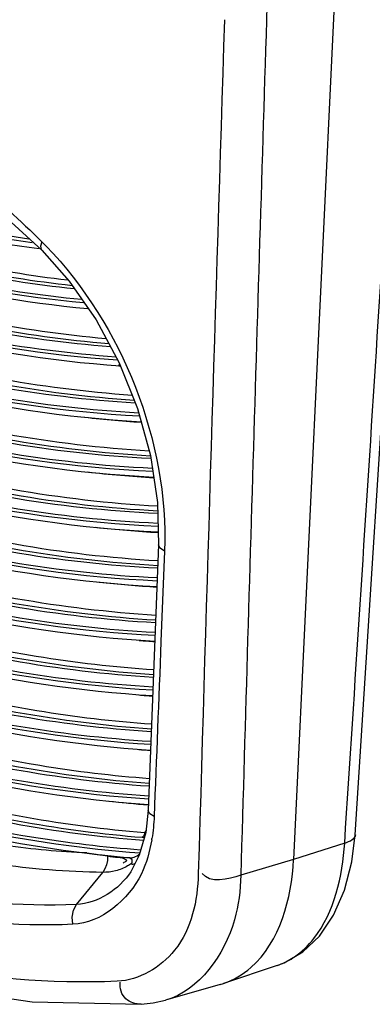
# Paper-space layout 'Sheet' of a CAD drawing. Header units: inches. Extents: x 0.2 to 10.8, y 0.2 to 8.3.
# Tile 295 of 545: x 5.3575 to 5.3931, y 6.214 to 6.3134. Entities that reach past the tile are written whole.
import ezdxf

# ---------------------------------------------------------------- set-up
doc = ezdxf.new("R2010")
doc.units = ezdxf.units.IN
doc.header["$MEASUREMENT"] = 0
doc.layers.get('0').update_dxf_attribs({"lineweight": 5})

psp = doc.layouts.new('Sheet')

# ---------------------------------------------------------------- linework, layer by layer
at = {"color": 0, "linetype": 'ByBlock', "lineweight": -3}
for p, q in [((5.391352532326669, 6.231131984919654), (5.397490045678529, 6.327427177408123)), ((5.389682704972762, 6.324404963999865), (5.385151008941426, 6.228638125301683)), ((5.36750124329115, 6.278597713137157), (5.367672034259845, 6.278577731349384)), ((5.3675195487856, 6.278476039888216), (5.367689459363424, 6.278462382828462)), ((5.370725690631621, 6.269423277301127), (5.371428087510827, 6.264684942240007)), ((5.371428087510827, 6.264684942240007), (5.371531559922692, 6.260434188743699)), ((5.3715315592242, 6.2604341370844), (5.370493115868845, 6.233637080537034)), ((5.372143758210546, 6.25979403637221), (5.371785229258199, 6.250667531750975)), ((5.370094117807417, 6.230829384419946), (5.369884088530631, 6.230852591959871)), ((5.370227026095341, 6.231299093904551), (5.37011562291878, 6.231330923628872)), ((5.390309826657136, 6.230308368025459), (5.385151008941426, 6.228638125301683)), ((5.364322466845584, 6.229310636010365), (5.366390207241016, 6.229002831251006)), ((5.368624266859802, 6.228835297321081), (5.368840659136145, 6.22869272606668)), ((5.36888600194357, 6.228592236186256), (5.368845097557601, 6.228697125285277)), ((5.385151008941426, 6.228638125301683), (5.379831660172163, 6.227047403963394)), ((5.363264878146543, 6.224103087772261), (5.365911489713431, 6.227345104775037)), ((5.385087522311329, 6.21871384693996), (5.385197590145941, 6.218786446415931)), ((5.383496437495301, 6.217943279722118), (5.378074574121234, 6.216122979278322)), ((5.377751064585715, 6.216022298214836), (5.372237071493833, 6.214439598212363)), ((5.377751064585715, 6.216022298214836), (5.378074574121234, 6.216122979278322))]:
    psp.add_line(p, q, dxfattribs=at)
for points in [[(5.338309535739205, 6.305141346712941), (5.341736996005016, 6.303578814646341), (5.347840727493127, 6.300021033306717), (5.353965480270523, 6.295453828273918), (5.359770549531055, 6.290154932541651)], [(5.359767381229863, 6.291014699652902), (5.359649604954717, 6.290558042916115), (5.359716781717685, 6.290223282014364), (5.359770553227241, 6.290154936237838)], [(5.359770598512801, 6.290154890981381), (5.362534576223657, 6.287039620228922), (5.365252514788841, 6.283138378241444), (5.367580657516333, 6.278806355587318), (5.369428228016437, 6.274183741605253), (5.370725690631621, 6.269423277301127)], [(5.372143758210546, 6.25979403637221), (5.371710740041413, 6.26006583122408), (5.371533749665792, 6.260378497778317), (5.3715315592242, 6.2604341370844)], [(5.37049310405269, 6.233636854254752), (5.370245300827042, 6.23136367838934), (5.36959685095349, 6.229071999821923), (5.368742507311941, 6.227405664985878)], [(5.371094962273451, 6.233000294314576), (5.370668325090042, 6.233271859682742), (5.370495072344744, 6.233583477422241), (5.37049310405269, 6.233636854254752)], [(5.37011562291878, 6.231330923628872), (5.370105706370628, 6.231128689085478), (5.370021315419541, 6.230954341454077), (5.369884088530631, 6.230852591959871)], [(5.383488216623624, 6.217940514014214), (5.384196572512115, 6.218211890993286), (5.38608314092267, 6.219314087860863), (5.387766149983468, 6.220913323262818), (5.389195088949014, 6.223011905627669), (5.390296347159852, 6.225548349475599), (5.391024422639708, 6.22841024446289), (5.391352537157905, 6.231132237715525)], [(5.315649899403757, 6.229392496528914), (5.325898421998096, 6.223577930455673), (5.336651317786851, 6.21903577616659), (5.347637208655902, 6.215923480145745), (5.358789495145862, 6.214258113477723), (5.369777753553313, 6.214041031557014)], [(5.366390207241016, 6.229002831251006), (5.366384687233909, 6.228546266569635), (5.3662994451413, 6.228102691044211), (5.366138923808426, 6.227695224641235), (5.365911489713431, 6.227345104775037)], [(5.36879536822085, 6.228222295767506), (5.368888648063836, 6.228390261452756), (5.368892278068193, 6.228580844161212), (5.368855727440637, 6.228677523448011)], [(5.36289578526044, 6.22209996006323), (5.362828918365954, 6.22282009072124), (5.362957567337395, 6.223518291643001), (5.363264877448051, 6.224103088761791)], [(5.369778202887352, 6.214041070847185), (5.371012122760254, 6.214166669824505), (5.372240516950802, 6.214440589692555)]]:
    psp.add_lwpolyline(points, dxfattribs=at)
for centre, radius, start, end in [((-30.25825950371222, 8.550760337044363), 35.72401142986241, 356.2757323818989, 356.4304746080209), ((38.73052278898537, 5.267792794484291), 33.36448363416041, 178.1887931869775, 178.3524750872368), ((38.61677777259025, 5.252021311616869), 33.25552860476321, 178.1709754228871, 178.3196209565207), ((5.377797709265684, 6.395857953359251), 0.123318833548, 263.4443373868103, 266.2795649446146), ((5.378074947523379, 6.389876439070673), 0.1228696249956, 263.5923170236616, 266.7247700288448), ((5.378374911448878, 6.384106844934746), 0.1226334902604, 263.8243117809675, 266.7906531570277), ((5.37870627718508, 6.378709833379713), 0.1227712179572, 263.8438762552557, 266.5766686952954), ((5.379280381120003, 6.36674159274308), 0.1218691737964, 265.4235325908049, 266.0801905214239), ((5.379621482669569, 6.361507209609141), 0.1221697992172, 265.2649967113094, 265.8291461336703), ((5.380058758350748, 6.357402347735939), 0.123603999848, 263.7069806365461, 265.5745744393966), ((5.354592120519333, 6.233461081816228), 0.0165003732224, 350.1438141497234, 350.6058740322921)]:
    psp.add_arc(centre, radius, start, end, dxfattribs=at)
for points, knots in [([(5.358442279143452, 6.291295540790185), (5.355101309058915, 6.291753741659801), (5.341327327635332, 6.294199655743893), (5.327963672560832, 6.298763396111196), (5.318284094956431, 6.30310269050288)], [0, 0, 0, 0, 0.241219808, 1, 1, 1, 1]), ([(5.318166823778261, 6.302453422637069), (5.321575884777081, 6.30091115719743), (5.334865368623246, 6.295408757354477), (5.348940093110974, 6.29171687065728), (5.359491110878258, 6.290325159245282)], [0, 0, 0, 0, 0.2601270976, 1, 1, 1, 1]), ([(5.320541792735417, 6.301825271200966), (5.323704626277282, 6.300458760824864), (5.336049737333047, 6.295566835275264), (5.34904931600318, 6.292259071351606), (5.358796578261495, 6.290957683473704)], [0, 0, 0, 0, 0.2594599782, 1, 1, 1, 1]), ([(5.363030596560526, 6.286254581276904), (5.359084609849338, 6.286674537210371), (5.342709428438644, 6.289210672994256), (5.326872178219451, 6.294780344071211), (5.315511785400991, 6.300194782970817)], [0, 0, 0, 0, 0.2397316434, 1, 1, 1, 1]), ([(5.36238619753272, 6.287127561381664), (5.358685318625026, 6.287566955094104), (5.343367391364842, 6.290079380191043), (5.328536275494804, 6.295238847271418), (5.317856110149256, 6.300213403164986)], [0, 0, 0, 0, 0.2403080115, 1, 1, 1, 1]), ([(5.363777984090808, 6.285175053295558), (5.359617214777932, 6.285576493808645), (5.342311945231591, 6.288131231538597), (5.32559091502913, 6.294075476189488), (5.31363774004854, 6.299888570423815)], [0, 0, 0, 0, 0.239247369, 1, 1, 1, 1]), ([(5.313861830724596, 6.299092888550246), (5.318016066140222, 6.297066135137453), (5.334120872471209, 6.289958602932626), (5.351471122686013, 6.285494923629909), (5.364397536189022, 6.284271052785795)], [0, 0, 0, 0, 0.2625322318, 1, 1, 1, 1]), ([(5.362819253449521, 6.286572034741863), (5.359059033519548, 6.286997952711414), (5.343485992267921, 6.289479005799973), (5.328405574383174, 6.294700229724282), (5.317554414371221, 6.299754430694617)], [0, 0, 0, 0, 0.2401982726, 1, 1, 1, 1]), ([(5.315775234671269, 6.298587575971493), (5.319747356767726, 6.296715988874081), (5.335155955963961, 6.290144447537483), (5.351676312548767, 6.286023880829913), (5.36398503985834, 6.284869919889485)], [0, 0, 0, 0, 0.2620898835, 1, 1, 1, 1]), ([(5.366688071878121, 6.280410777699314), (5.36219370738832, 6.280765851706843), (5.343427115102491, 6.283295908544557), (5.325318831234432, 6.289847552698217), (5.31245264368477, 6.29631431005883)], [0, 0, 0, 0, 0.2384334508, 1, 1, 1, 1]), ([(5.3662354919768, 6.28122513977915), (5.361941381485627, 6.281610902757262), (5.344051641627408, 6.284169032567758), (5.326779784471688, 6.290372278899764), (5.314465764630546, 6.296459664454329)], [0, 0, 0, 0, 0.2388866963, 1, 1, 1, 1]), ([(5.311222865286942, 6.295440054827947), (5.315833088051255, 6.293094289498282), (5.333629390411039, 6.284959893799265), (5.353027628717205, 6.280064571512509), (5.367394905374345, 6.279085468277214)], [0, 0, 0, 0, 0.2642730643, 1, 1, 1, 1]), ([(5.367243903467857, 6.279377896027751), (5.362613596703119, 6.279704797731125), (5.343251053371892, 6.282185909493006), (5.324568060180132, 6.288952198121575), (5.311322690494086, 6.295661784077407)], [0, 0, 0, 0, 0.2381688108, 1, 1, 1, 1]), ([(5.366524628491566, 6.280701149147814), (5.362182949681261, 6.281072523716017), (5.344085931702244, 6.28359348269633), (5.326609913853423, 6.28984806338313), (5.314158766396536, 6.296003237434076)], [0, 0, 0, 0, 0.2388082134, 1, 1, 1, 1]), ([(5.311529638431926, 6.294878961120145), (5.316135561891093, 6.292537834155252), (5.333930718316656, 6.284408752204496), (5.353316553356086, 6.27950169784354), (5.367684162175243, 6.278492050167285)], [0, 0, 0, 0, 0.2640169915, 1, 1, 1, 1]), ([(5.369192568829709, 6.274723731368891), (5.364359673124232, 6.27501789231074), (5.344098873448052, 6.277476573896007), (5.32456756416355, 6.284654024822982), (5.310777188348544, 6.291797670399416)], [0, 0, 0, 0, 0.2376636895, 1, 1, 1, 1]), ([(5.369085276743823, 6.274995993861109), (5.36439056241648, 6.27531045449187), (5.344741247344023, 6.277778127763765), (5.325787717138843, 6.28467678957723), (5.312370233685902, 6.291527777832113)], [0, 0, 0, 0, 0.2379916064, 1, 1, 1, 1]), ([(5.368871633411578, 6.275504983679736), (5.364218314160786, 6.275833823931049), (5.344751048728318, 6.278340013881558), (5.325978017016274, 6.285192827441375), (5.312680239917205, 6.291982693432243)], [0, 0, 0, 0, 0.238056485, 1, 1, 1, 1]), ([(5.310015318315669, 6.290691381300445), (5.314901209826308, 6.288147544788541), (5.33372112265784, 6.27937889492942), (5.354381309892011, 6.274231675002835), (5.36962298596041, 6.273436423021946)], [0, 0, 0, 0, 0.2652009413, 1, 1, 1, 1]), ([(5.369546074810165, 6.273720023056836), (5.364633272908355, 6.273985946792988), (5.344019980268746, 6.276369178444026), (5.324138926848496, 6.283641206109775), (5.310118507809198, 6.290907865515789)], [0, 0, 0, 0, 0.2375471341, 1, 1, 1, 1]), ([(5.310337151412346, 6.290121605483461), (5.31520661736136, 6.287589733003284), (5.333982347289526, 6.27884735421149), (5.354575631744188, 6.273689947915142), (5.369783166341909, 6.272845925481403)], [0, 0, 0, 0, 0.2648911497, 1, 1, 1, 1]), ([(5.359767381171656, 6.291014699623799), (5.359840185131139, 6.290942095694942), (5.359985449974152, 6.290795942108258), (5.360129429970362, 6.290648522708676), (5.360201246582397, 6.29057435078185)], [0, 0, 0, 0, 0.4989714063, 1, 1, 1, 1]), ([(5.370771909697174, 6.269119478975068), (5.365756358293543, 6.269371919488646), (5.34468266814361, 6.271761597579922), (5.324373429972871, 6.279277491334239), (5.310084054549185, 6.28679148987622)], [0, 0, 0, 0, 0.2372575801, 1, 1, 1, 1]), ([(5.370729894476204, 6.269380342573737), (5.365844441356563, 6.269653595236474), (5.345349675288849, 6.272055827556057), (5.325586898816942, 6.279299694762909), (5.311646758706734, 6.286529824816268)], [0, 0, 0, 0, 0.2375670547, 1, 1, 1, 1]), ([(5.370592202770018, 6.269879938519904), (5.365742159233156, 6.270166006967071), (5.345403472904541, 6.27260308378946), (5.325796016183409, 6.27980694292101), (5.311958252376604, 6.286983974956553)], [0, 0, 0, 0, 0.2376162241, 1, 1, 1, 1]), ([(5.370918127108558, 6.268133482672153), (5.365871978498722, 6.268362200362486), (5.344663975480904, 6.2706681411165), (5.324207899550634, 6.278169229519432), (5.309818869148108, 6.285695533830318)], [0, 0, 0, 0, 0.2372647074, 1, 1, 1, 1]), ([(5.310232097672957, 6.285210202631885), (5.315209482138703, 6.282614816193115), (5.334368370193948, 6.273691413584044), (5.355443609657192, 6.268530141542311), (5.37095977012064, 6.267853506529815)], [0, 0, 0, 0, 0.2654808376, 1, 1, 1, 1]), ([(5.310068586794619, 6.284894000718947), (5.315060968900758, 6.282275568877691), (5.334292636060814, 6.273258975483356), (5.355452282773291, 6.268005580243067), (5.371046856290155, 6.267263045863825)], [0, 0, 0, 0, 0.2652932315, 1, 1, 1, 1]), ([(5.371464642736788, 6.263567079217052), (5.366410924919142, 6.263805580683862), (5.34516647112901, 6.26616003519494), (5.32468955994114, 6.273732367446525), (5.310292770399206, 6.281315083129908)], [0, 0, 0, 0, 0.2371832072, 1, 1, 1, 1]), ([(5.37144591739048, 6.264315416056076), (5.366547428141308, 6.264582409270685), (5.345992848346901, 6.266968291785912), (5.326171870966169, 6.274234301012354), (5.312195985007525, 6.281491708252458)], [0, 0, 0, 0, 0.2375253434, 1, 1, 1, 1]), ([(5.371456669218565, 6.263824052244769), (5.3665326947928, 6.264082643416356), (5.345866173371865, 6.266446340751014), (5.325933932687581, 6.273741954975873), (5.311884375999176, 6.281037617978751)], [0, 0, 0, 0, 0.2374937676, 1, 1, 1, 1]), ([(5.371487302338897, 6.262588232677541), (5.366444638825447, 6.262806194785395), (5.345251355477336, 6.265066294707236), (5.324799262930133, 6.272523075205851), (5.310411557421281, 6.280018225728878)], [0, 0, 0, 0, 0.2372967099, 1, 1, 1, 1]), ([(5.31069923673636, 6.279196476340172), (5.315679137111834, 6.276596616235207), (5.334864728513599, 6.267644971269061), (5.355961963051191, 6.262443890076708), (5.37150771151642, 6.261722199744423)], [0, 0, 0, 0, 0.2652340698, 1, 1, 1, 1]), ([(5.310864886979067, 6.279512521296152), (5.315835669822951, 6.27693270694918), (5.334970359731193, 6.268065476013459), (5.356009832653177, 6.262957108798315), (5.371494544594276, 6.262310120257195)], [0, 0, 0, 0, 0.2654380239, 1, 1, 1, 1]), ([(5.371450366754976, 6.258049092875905), (5.366469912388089, 6.258298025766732), (5.345551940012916, 6.260653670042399), (5.32538165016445, 6.268065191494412), (5.311179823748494, 6.275482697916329)], [0, 0, 0, 0, 0.2373601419, 1, 1, 1, 1]), ([(5.37145762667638, 6.258306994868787), (5.366606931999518, 6.258574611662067), (5.346265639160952, 6.260934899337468), (5.326638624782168, 6.26807084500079), (5.312784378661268, 6.275202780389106)], [0, 0, 0, 0, 0.2376716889, 1, 1, 1, 1]), ([(5.371478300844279, 6.258797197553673), (5.366650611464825, 6.259071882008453), (5.346410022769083, 6.261450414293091), (5.326882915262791, 6.268559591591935), (5.313095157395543, 6.275657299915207)], [0, 0, 0, 0, 0.2376994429, 1, 1, 1, 1]), ([(5.371410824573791, 6.257071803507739), (5.366448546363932, 6.25730270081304), (5.345613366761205, 6.259570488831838), (5.325499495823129, 6.266856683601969), (5.311327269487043, 6.274174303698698)], [0, 0, 0, 0, 0.2374869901, 1, 1, 1, 1]), ([(5.311613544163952, 6.273352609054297), (5.316510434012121, 6.270818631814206), (5.335388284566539, 6.262080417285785), (5.356099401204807, 6.256976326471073), (5.371376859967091, 6.256209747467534)], [0, 0, 0, 0, 0.264948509, 1, 1, 1, 1]), ([(5.311778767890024, 6.273670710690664), (5.316669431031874, 6.271155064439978), (5.335507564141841, 6.262495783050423), (5.356174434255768, 6.257483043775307), (5.371400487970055, 6.25679392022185)], [0, 0, 0, 0, 0.2651576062, 1, 1, 1, 1]), ([(5.371233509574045, 6.252542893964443), (5.36634447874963, 6.252809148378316), (5.345833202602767, 6.255184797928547), (5.326049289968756, 6.26241442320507), (5.312094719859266, 6.269638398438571)], [0, 0, 0, 0, 0.2375698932, 1, 1, 1, 1]), ([(5.37124509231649, 6.252803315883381), (5.366485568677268, 6.253087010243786), (5.346548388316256, 6.255463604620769), (5.327305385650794, 6.262421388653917), (5.313698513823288, 6.269363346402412)], [0, 0, 0, 0, 0.2378827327, 1, 1, 1, 1]), ([(5.371266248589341, 6.253294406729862), (5.366529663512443, 6.253584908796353), (5.346692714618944, 6.255978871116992), (5.327549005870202, 6.262910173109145), (5.314008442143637, 6.269818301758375)], [0, 0, 0, 0, 0.2379113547, 1, 1, 1, 1]), ([(5.371194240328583, 6.251563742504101), (5.366323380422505, 6.251812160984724), (5.345894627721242, 6.254101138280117), (5.326167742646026, 6.261207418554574), (5.312243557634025, 6.268332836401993)], [0, 0, 0, 0, 0.2376957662, 1, 1, 1, 1]), ([(5.312527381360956, 6.267511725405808), (5.317334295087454, 6.265046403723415), (5.335878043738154, 6.256529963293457), (5.356173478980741, 6.251522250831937), (5.371162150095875, 6.250703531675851)], [0, 0, 0, 0, 0.2646438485, 1, 1, 1, 1]), ([(5.312692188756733, 6.267831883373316), (5.31749270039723, 6.265384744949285), (5.335996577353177, 6.256946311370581), (5.356247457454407, 6.252028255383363), (5.371185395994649, 6.251285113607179)], [0, 0, 0, 0, 0.2648488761, 1, 1, 1, 1]), ([(5.37101959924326, 6.247038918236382), (5.366221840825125, 6.247321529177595), (5.346115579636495, 6.249714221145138), (5.326716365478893, 6.256764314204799), (5.313009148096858, 6.263797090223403)], [0, 0, 0, 0, 0.2377812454, 1, 1, 1, 1]), ([(5.371030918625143, 6.247302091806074), (5.366362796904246, 6.247601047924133), (5.346829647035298, 6.249991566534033), (5.327970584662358, 6.256773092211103), (5.31461218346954, 6.263526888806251)], [0, 0, 0, 0, 0.2380944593, 1, 1, 1, 1]), ([(5.37098041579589, 6.246057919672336), (5.366200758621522, 6.246322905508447), (5.346176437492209, 6.248630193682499), (5.326834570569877, 6.255559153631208), (5.313158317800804, 6.262494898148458)], [0, 0, 0, 0, 0.2379055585, 1, 1, 1, 1]), ([(5.313440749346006, 6.261673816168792), (5.318157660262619, 6.259276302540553), (5.336366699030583, 6.250979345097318), (5.35624827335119, 6.246067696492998), (5.370948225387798, 6.245199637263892)], [0, 0, 0, 0, 0.2643403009, 1, 1, 1, 1]), ([(5.313604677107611, 6.261996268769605), (5.318315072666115, 6.25961673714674), (5.336484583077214, 6.251396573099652), (5.356321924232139, 6.246572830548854), (5.370972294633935, 6.245778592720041)], [0, 0, 0, 0, 0.2645374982, 1, 1, 1, 1]), ([(5.37105199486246, 6.247794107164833), (5.367086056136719, 6.248054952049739), (5.350617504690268, 6.249954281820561), (5.334586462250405, 6.25501925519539), (5.323079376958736, 6.260114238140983)], [0, 0, 0, 0, 0.2400195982, 1, 1, 1, 1]), ([(5.370807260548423, 6.241537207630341), (5.366100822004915, 6.241835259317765), (5.346398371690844, 6.244242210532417), (5.327382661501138, 6.251114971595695), (5.313923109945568, 6.257958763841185)], [0, 0, 0, 0, 0.2379895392, 1, 1, 1, 1]), ([(5.370817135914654, 6.241803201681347), (5.366240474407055, 6.242116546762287), (5.347110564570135, 6.244518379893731), (5.328634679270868, 6.251125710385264), (5.315525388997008, 6.257693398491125)], [0, 0, 0, 0, 0.2383071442, 1, 1, 1, 1]), ([(5.370767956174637, 6.24055437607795), (5.366079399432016, 6.240835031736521), (5.346457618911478, 6.243157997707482), (5.327498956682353, 6.249912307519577), (5.314070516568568, 6.256660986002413)], [0, 0, 0, 0, 0.2381114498, 1, 1, 1, 1]), ([(5.314353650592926, 6.255838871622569), (5.318980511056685, 6.253508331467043), (5.336854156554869, 6.245428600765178), (5.35632355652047, 6.240612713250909), (5.370734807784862, 6.239698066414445)], [0, 0, 0, 0, 0.2640378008, 1, 1, 1, 1]), ([(5.314517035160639, 6.256163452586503), (5.319137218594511, 6.253850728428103), (5.336971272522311, 6.245846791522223), (5.356396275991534, 6.241117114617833), (5.370758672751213, 6.240274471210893)], [0, 0, 0, 0, 0.2642300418, 1, 1, 1, 1]), ([(5.370838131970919, 6.24229614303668), (5.366964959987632, 6.242568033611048), (5.350898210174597, 6.244472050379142), (5.335253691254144, 6.249384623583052), (5.324006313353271, 6.254312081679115)], [0, 0, 0, 0, 0.2402352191, 1, 1, 1, 1]), ([(5.370597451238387, 6.236037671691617), (5.365982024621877, 6.236350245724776), (5.346681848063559, 6.238768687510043), (5.328048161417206, 6.245466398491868), (5.314836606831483, 6.252123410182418)], [0, 0, 0, 0, 0.2382085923, 1, 1, 1, 1]), ([(5.370604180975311, 6.236306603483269), (5.366118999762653, 6.236633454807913), (5.347391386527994, 6.239043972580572), (5.329297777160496, 6.245479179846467), (5.316438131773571, 6.251862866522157)], [0, 0, 0, 0, 0.238520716, 1, 1, 1, 1]), ([(5.370557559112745, 6.235053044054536), (5.365966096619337, 6.235348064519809), (5.346772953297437, 6.237679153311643), (5.328221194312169, 6.244244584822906), (5.315057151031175, 6.250792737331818)], [0, 0, 0, 0, 0.238344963, 1, 1, 1, 1]), ([(5.369582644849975, 6.250768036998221), (5.369846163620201, 6.25074769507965), (5.370372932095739, 6.250708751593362), (5.370899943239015, 6.250673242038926), (5.371163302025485, 6.250656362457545)], [0, 0, 0, 0, 0.5003820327, 1, 1, 1, 1]), ([(5.315383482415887, 6.249948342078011), (5.31991114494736, 6.247692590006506), (5.337414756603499, 6.239857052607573), (5.356431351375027, 6.235155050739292), (5.370522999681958, 6.234198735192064)], [0, 0, 0, 0, 0.2637020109, 1, 1, 1, 1]), ([(5.315544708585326, 6.250276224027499), (5.320065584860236, 6.24803800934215), (5.337529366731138, 6.240277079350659), (5.356501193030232, 6.235659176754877), (5.370544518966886, 6.23477275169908)], [0, 0, 0, 0, 0.2638956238, 1, 1, 1, 1]), ([(5.370625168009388, 6.236800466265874), (5.366920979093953, 6.237076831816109), (5.351583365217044, 6.238928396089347), (5.336631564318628, 6.24352147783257), (5.325850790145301, 6.248118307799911)], [0, 0, 0, 0, 0.240663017, 1, 1, 1, 1]), ([(5.370031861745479, 6.230566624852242), (5.365610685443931, 6.230898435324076), (5.347163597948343, 6.2332972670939), (5.32933348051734, 6.239599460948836), (5.316645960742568, 6.245846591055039)], [0, 0, 0, 0, 0.2386774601, 1, 1, 1, 1]), ([(5.319068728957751, 6.242780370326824), (5.322774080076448, 6.241030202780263), (5.337186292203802, 6.234822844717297), (5.352559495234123, 6.23073078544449), (5.364067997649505, 6.229312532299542)], [0, 0, 0, 0, 0.2611210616, 1, 1, 1, 1]), ([(5.324991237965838, 6.240544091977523), (5.328688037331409, 6.238973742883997), (5.343061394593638, 6.233466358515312), (5.358322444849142, 6.230148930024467), (5.369669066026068, 6.22931989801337)], [0, 0, 0, 0, 0.260924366, 1, 1, 1, 1]), ([(5.369749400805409, 6.229596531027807), (5.366056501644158, 6.229868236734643), (5.350769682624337, 6.231693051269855), (5.33586047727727, 6.236232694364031), (5.325104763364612, 6.240781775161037)], [0, 0, 0, 0, 0.2407431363, 1, 1, 1, 1]), ([(5.365911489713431, 6.227345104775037), (5.362314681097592, 6.227380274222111), (5.347079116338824, 6.228630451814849), (5.332386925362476, 6.234156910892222), (5.3221808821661, 6.239769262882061)], [0, 0, 0, 0, 0.2359545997, 1, 1, 1, 1]), ([(5.364322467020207, 6.229310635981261), (5.361572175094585, 6.229412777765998), (5.350100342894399, 6.230470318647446), (5.338923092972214, 6.233990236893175), (5.330952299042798, 6.237603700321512)], [0, 0, 0, 0, 0.2392416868, 1, 1, 1, 1]), ([(5.363264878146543, 6.224103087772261), (5.351858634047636, 6.223600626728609), (5.335956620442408, 6.227022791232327), (5.322393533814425, 6.234507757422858), (5.318957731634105, 6.236691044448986)], [0, 0, 0, 0, 0.7371656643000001, 1, 1, 1, 1]), ([(5.362895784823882, 6.222099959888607), (5.351344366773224, 6.221607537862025), (5.335249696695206, 6.225077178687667), (5.321507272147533, 6.232641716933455), (5.318025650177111, 6.234847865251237)], [0, 0, 0, 0, 0.7371948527, 1, 1, 1, 1]), ([(5.37109496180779, 6.233000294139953), (5.371080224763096, 6.232621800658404), (5.371029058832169, 6.231874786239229), (5.370931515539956, 6.231132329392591), (5.370871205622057, 6.230767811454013)], [0, 0, 0, 0, 0.5062190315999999, 1, 1, 1, 1]), ([(5.370279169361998, 6.231577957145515), (5.370252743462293, 6.231535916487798), (5.370199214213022, 6.231452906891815), (5.370143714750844, 6.231371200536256), (5.37011562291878, 6.231330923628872)], [0, 0, 0, 0, 0.5027869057, 1, 1, 1, 1]), ([(5.367376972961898, 6.216348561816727), (5.353822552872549, 6.21577368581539), (5.334960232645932, 6.219774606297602), (5.31889481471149, 6.228682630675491), (5.314858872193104, 6.231269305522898)], [0, 0, 0, 0, 0.7389089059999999, 1, 1, 1, 1]), ([(5.3708489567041, 6.230636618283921), (5.370643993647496, 6.229456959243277), (5.369655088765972, 6.225539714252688), (5.365756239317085, 6.222221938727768), (5.362895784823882, 6.222099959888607)], [0, 0, 0, 0, 0.2948814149, 1, 1, 1, 1]), ([(5.390309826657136, 6.230308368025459), (5.390577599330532, 6.230387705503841), (5.391009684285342, 6.230570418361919), (5.391407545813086, 6.230928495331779), (5.391449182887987, 6.231123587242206)], [0, 0, 0, 0, 0.5833324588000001, 1, 1, 1, 1]), ([(5.385233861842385, 6.218810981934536), (5.385980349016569, 6.219319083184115), (5.38907634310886, 6.222382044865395), (5.39010018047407, 6.226941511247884), (5.390309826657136, 6.230308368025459)], [0, 0, 0, 0, 0.2111601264, 1, 1, 1, 1]), ([(5.364067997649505, 6.229312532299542), (5.364409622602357, 6.229270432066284), (5.365092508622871, 6.229189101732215), (5.365776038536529, 6.229113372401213), (5.366117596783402, 6.229076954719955)], [0, 0, 0, 0, 0.5005198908, 1, 1, 1, 1]), ([(5.366117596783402, 6.229076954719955), (5.366535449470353, 6.229032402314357), (5.367370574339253, 6.228947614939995), (5.368206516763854, 6.228871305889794), (5.368624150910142, 6.228835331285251)], [0, 0, 0, 0, 0.500619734, 1, 1, 1, 1]), ([(5.366390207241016, 6.229002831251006), (5.366748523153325, 6.22895125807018), (5.367353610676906, 6.228863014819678), (5.36804399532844, 6.228827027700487), (5.368254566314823, 6.228655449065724)], [0, 0, 0, 0, 0.5713228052, 1, 1, 1, 1]), ([(5.368238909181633, 6.228454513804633), (5.368205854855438, 6.228424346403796), (5.368116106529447, 6.228363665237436), (5.368020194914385, 6.228315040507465), (5.3679633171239, 6.22828852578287)], [0, 0, 0, 0, 0.4162679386, 1, 1, 1, 1]), ([(5.368286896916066, 6.228510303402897), (5.368281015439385, 6.228500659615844), (5.368266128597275, 6.228480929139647), (5.368248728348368, 6.228463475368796), (5.368238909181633, 6.228454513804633)], [0, 0, 0, 0, 0.4593713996, 1, 1, 1, 1]), ([(5.368254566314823, 6.228655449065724), (5.36827598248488, 6.228637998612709), (5.368316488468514, 6.228592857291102), (5.368300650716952, 6.228532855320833), (5.368286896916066, 6.228510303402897)], [0, 0, 0, 0, 0.5111993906, 1, 1, 1, 1]), ([(5.368615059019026, 6.228825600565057), (5.368766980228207, 6.228799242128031), (5.369151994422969, 6.22887485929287), (5.369466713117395, 6.229080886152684), (5.369637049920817, 6.229216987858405)], [0, 0, 0, 0, 0.4142425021, 1, 1, 1, 1]), ([(5.378074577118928, 6.2161229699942), (5.379088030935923, 6.216463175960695), (5.383486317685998, 6.219118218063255), (5.384966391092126, 6.224736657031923), (5.385151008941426, 6.228638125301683)], [0, 0, 0, 0, 0.2148865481, 1, 1, 1, 1]), ([(5.36841100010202, 6.227994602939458), (5.368035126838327, 6.227779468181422), (5.36722062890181, 6.227445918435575), (5.366346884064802, 6.227340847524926), (5.365911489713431, 6.227345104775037)], [0, 0, 0, 0, 0.4986592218, 1, 1, 1, 1]), ([(5.36878809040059, 6.228233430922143), (5.368726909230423, 6.228190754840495), (5.368602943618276, 6.228108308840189), (5.368475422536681, 6.228031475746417), (5.36841100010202, 6.227994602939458)], [0, 0, 0, 0, 0.5012310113, 1, 1, 1, 1]), ([(5.368795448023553, 6.228222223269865), (5.368823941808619, 6.228177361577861), (5.368990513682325, 6.22812352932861), (5.369111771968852, 6.228223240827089), (5.369182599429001, 6.228278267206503)], [0, 0, 0, 0, 0.3720739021, 1, 1, 1, 1]), ([(5.375550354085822, 6.227204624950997), (5.375471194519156, 6.224512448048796), (5.374422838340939, 6.219310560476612), (5.369567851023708, 6.216441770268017), (5.367376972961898, 6.216348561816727)], [0, 0, 0, 0, 0.5512136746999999, 1, 1, 1, 1]), ([(5.379831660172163, 6.227047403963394), (5.379783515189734, 6.225533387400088), (5.379253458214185, 6.220554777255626), (5.375662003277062, 6.2154233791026), (5.372239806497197, 6.214440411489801)], [0, 0, 0, 0, 0.2984585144, 1, 1, 1, 1]), ([(5.383496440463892, 6.217943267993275), (5.383774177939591, 6.218036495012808), (5.384322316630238, 6.21826082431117), (5.384837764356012, 6.21855224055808), (5.385087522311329, 6.21871384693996)], [0, 0, 0, 0, 0.4961760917, 1, 1, 1, 1]), ([(5.369777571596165, 6.214045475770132), (5.369239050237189, 6.214024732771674), (5.368008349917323, 6.214371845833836), (5.367579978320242, 6.215667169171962), (5.367673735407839, 6.216251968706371)], [0, 0, 0, 0, 0.476419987, 1, 1, 1, 1])]:
    psp.add_open_spline(points, degree=3, knots=knots, dxfattribs=at)
for points in [[(5.352995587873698, 6.29710615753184), (5.355359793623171, 6.295201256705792), (5.357617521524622, 6.293158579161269), (5.359767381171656, 6.291014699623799)], [(5.360201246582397, 6.29057435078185), (5.367856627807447, 6.282667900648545), (5.372576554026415, 6.270790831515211), (5.372143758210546, 6.25979403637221)], [(5.371785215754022, 6.250667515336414), (5.371554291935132, 6.244778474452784), (5.371324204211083, 6.238889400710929), (5.37109496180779, 6.233000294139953)], [(5.37011562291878, 6.231330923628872), (5.362149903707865, 6.231979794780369), (5.354220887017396, 6.233419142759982), (5.346504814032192, 6.235501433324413)], [(5.369884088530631, 6.230852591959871), (5.361957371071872, 6.231498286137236), (5.354067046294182, 6.232925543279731), (5.346386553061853, 6.234989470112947)], [(5.368742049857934, 6.227403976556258), (5.367575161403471, 6.225620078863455), (5.365393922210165, 6.224208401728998), (5.363264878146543, 6.224103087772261)], [(5.379831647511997, 6.227047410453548), (5.378591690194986, 6.226643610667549), (5.376685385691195, 6.226183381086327), (5.375924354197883, 6.227242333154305)]]:
    psp.add_open_spline(points, degree=3, dxfattribs=at)

doc.saveas('drawing.dxf')
